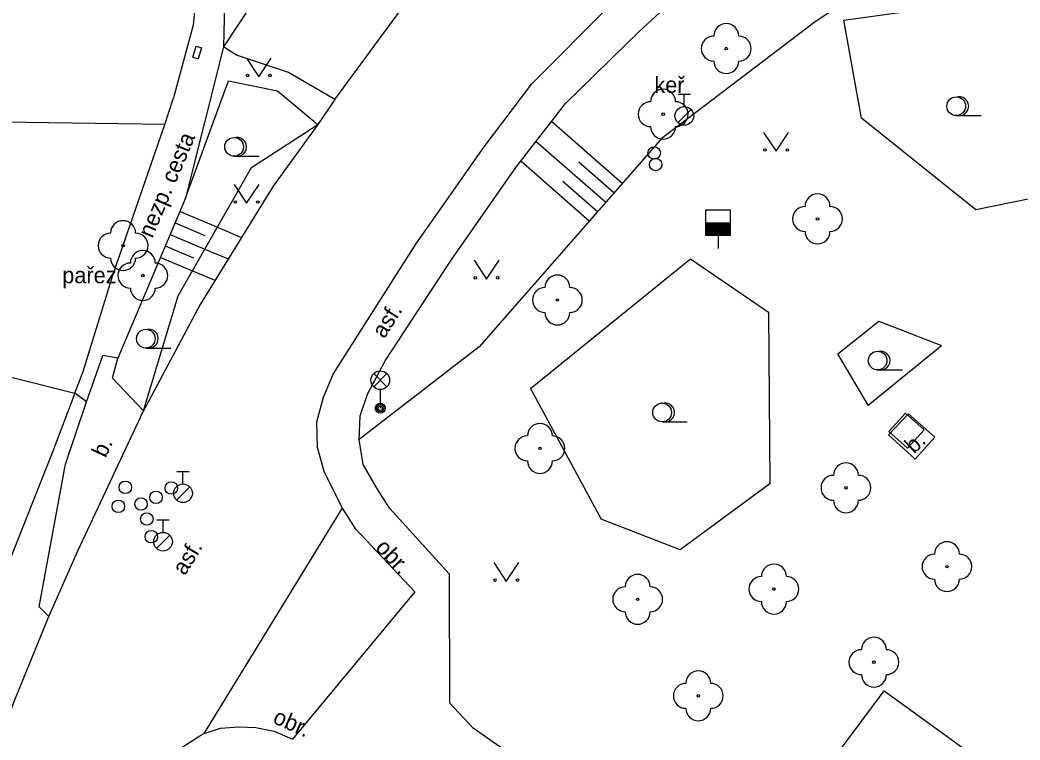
# Model space of a CAD drawing. Extents: x -595546 to -593986, y -1160845 to -1159202.
# Drawn here: x -594296.59 to -594256.49, y -1160586.15 to -1160557.29 of the extents above; entities that cross this region are included whole.
import ezdxf

# ---------------------------------------------------------------- set-up
doc = ezdxf.new("R2010")
doc.units = 0
for name, color, linetype in [('DOP - rozhrani ploch obecne', 7, 'Continuous'), ('Level 22', 7, 'Continuous'), ('Level 26', 7, 'Continuous'), ('Level 28', 7, 'Continuous'), ('Level 33', 7, 'Continuous'), ('Level 36', 7, 'Continuous'), ('silnoproud - povrch.  znaky a  RIS  skut. velikost', 7, 'Continuous'), ('TM - chodniky - VP', 7, 'Continuous'), ('TM - horni hrana svahu', 7, 'Continuous'), ('TM - hranice souvisleho porostu (skupiny stromu_ kere)', 7, 'Continuous'), ('TM - komunikace - VP', 7, 'Continuous'), ('TM - nezpevnene cesty a chodniky', 7, 'Continuous'), ('TM - plot drateny_ kovovy - VP', 7, 'Continuous'), ('TM - popis povrchu', 7, 'Continuous'), ('TM - popis zelene', 7, 'Continuous'), ('TM - poznamka', 7, 'Continuous'), ('TM - rozhrani mezi zpev. plochami mezi sebou - VP', 7, 'Continuous'), ('TM - rozhrani ploch obecne - VP', 7, 'Continuous'), ('TM - srafovani', 7, 'Continuous'), ('TM - vjezd na pozemek', 7, 'Continuous')]:
    doc.layers.add(name, color=color, linetype=linetype)

msp = doc.modelspace()

# ---------------------------------------------------------------- linework, layer by layer
at = {"layer": 'DOP - rozhrani ploch obecne'}
for points in [[(-594290.78, -1160561.48), (-594323.33, -1160561.01)], [(-594303.75, -1160569.89), (-594294.38, -1160572.25)]]:
    msp.add_lwpolyline(points, dxfattribs=at)
at = {"layer": 'Level 22'}
for centre in [(-594268.27, -1160558.43), (-594270.8, -1160561.06), (-594264.61, -1160565.26), (-594292.45, -1160566.33), (-594291.66, -1160567.53), (-594275.04, -1160568.51), (-594275.74, -1160574.46), (-594263.47, -1160576.04), (-594259.42, -1160579.2), (-594266.36, -1160580.1), (-594271.82, -1160580.51), (-594262.35, -1160583.03), (-594269.39, -1160584.38)]:
    msp.add_circle(centre, 0.05, dxfattribs=at)
for centre, start, end in [((-594268.27, -1160557.93), 0, 180), ((-594268.77, -1160558.43), 90, 270), ((-594267.77, -1160558.43), 270, 90), ((-594268.27, -1160558.93), 180, 0), ((-594270.8, -1160560.56), 0, 180), ((-594271.3, -1160561.06), 90, 270), ((-594270.3, -1160561.06), 270, 90), ((-594270.8, -1160561.56), 180, 0), ((-594264.61, -1160564.76), 0, 180), ((-594265.11, -1160565.26), 90, 270), ((-594264.11, -1160565.26), 270, 90), ((-594292.45, -1160565.83), 0, 180), ((-594292.95, -1160566.33), 90, 270), ((-594291.95, -1160566.33), 270, 90), ((-594264.61, -1160565.76), 180, 0), ((-594291.66, -1160567.03), 0, 180), ((-594292.45, -1160566.83), 180, 0), ((-594292.16, -1160567.53), 90, 270), ((-594291.16, -1160567.53), 270, 90), ((-594275.04, -1160568.01), 0, 180), ((-594291.66, -1160568.03), 180, 0), ((-594275.54, -1160568.51), 90, 270), ((-594274.54, -1160568.51), 270, 90), ((-594275.04, -1160569.01), 180, 0), ((-594275.74, -1160573.96), 0, 180), ((-594276.24, -1160574.46), 90, 270), ((-594275.24, -1160574.46), 270, 90), ((-594275.74, -1160574.96), 180, 0), ((-594263.47, -1160575.54), 0, 180), ((-594263.97, -1160576.04), 90, 270), ((-594262.97, -1160576.04), 270, 90), ((-594263.47, -1160576.54), 180, 0), ((-594259.42, -1160578.7), 0, 180), ((-594259.92, -1160579.2), 90, 270), ((-594258.92, -1160579.2), 270, 90), ((-594266.36, -1160579.6), 0, 180), ((-594271.82, -1160580.01), 0, 180), ((-594266.86, -1160580.1), 90, 270), ((-594265.86, -1160580.1), 270, 90), ((-594259.42, -1160579.7), 180, 0), ((-594272.32, -1160580.51), 90, 270), ((-594271.32, -1160580.51), 270, 90), ((-594266.36, -1160580.6), 180, 0), ((-594271.82, -1160581.01), 180, 0), ((-594262.35, -1160582.53), 0, 180), ((-594262.85, -1160583.03), 90, 270), ((-594261.85, -1160583.03), 270, 90), ((-594269.39, -1160583.88), 0, 180), ((-594262.35, -1160583.53), 180, 0), ((-594269.89, -1160584.38), 90, 270), ((-594268.89, -1160584.38), 270, 90), ((-594269.39, -1160584.88), 180, 0)]:
    msp.add_arc(centre, 0.5, start, end, dxfattribs=at)
at = {"layer": 'Level 26'}
msp.add_lwpolyline([(-594261.746, -1160573.786), (-594261.004, -1160574.456), (-594260.334, -1160573.714), (-594261.076, -1160573.044)], close=True, dxfattribs=at)
at = {"layer": 'Level 28'}
for p, q in [((-594270.2, -1160560.255), (-594269.7, -1160560.255)), ((-594269.95, -1160560.755), (-594269.95, -1160560.255)), ((-594270.208, -1160561.402), (-594269.678, -1160560.872)), ((-594269.1, -1160565.41), (-594268.1, -1160565.41)), ((-594269.1, -1160565.46), (-594268.1, -1160565.46)), ((-594269.1, -1160565.51), (-594268.1, -1160565.51)), ((-594269.1, -1160565.56), (-594268.1, -1160565.56)), ((-594269.1, -1160565.61), (-594268.1, -1160565.61)), ((-594269.1, -1160565.66), (-594268.1, -1160565.66)), ((-594269.1, -1160565.71), (-594268.1, -1160565.71)), ((-594269.1, -1160565.76), (-594268.1, -1160565.76)), ((-594269.1, -1160565.81), (-594268.1, -1160565.81)), ((-594269.1, -1160565.86), (-594268.1, -1160565.86)), ((-594268.6, -1160565.91), (-594268.6, -1160566.44)), ((-594290.3, -1160575.385), (-594289.8, -1160575.385)), ((-594290.05, -1160575.885), (-594290.05, -1160575.385)), ((-594290.308, -1160576.532), (-594289.778, -1160576.002)), ((-594291.1, -1160577.325), (-594290.6, -1160577.325)), ((-594290.85, -1160577.825), (-594290.85, -1160577.325)), ((-594291.108, -1160578.472), (-594290.578, -1160577.942))]:
    msp.add_line(p, q, dxfattribs=at)
msp.add_lwpolyline([(-594269.1, -1160565.91), (-594268.1, -1160565.91), (-594268.1, -1160564.91), (-594269.1, -1160564.91)], close=True, dxfattribs=at)
for centre, radius in [((-594269.95, -1160561.13), 0.375), ((-594271.16, -1160562.62), 0.25), ((-594271.1, -1160563.08), 0.25), ((-594292.36, -1160576.02), 0.25), ((-594290.52, -1160576.05), 0.25), ((-594290.05, -1160576.26), 0.375), ((-594292.64, -1160576.78), 0.25), ((-594291.73, -1160576.69), 0.25), ((-594291.13, -1160576.42), 0.25), ((-594291.5, -1160577.29), 0.25), ((-594291.32, -1160578), 0.25), ((-594290.85, -1160578.2), 0.375)]:
    msp.add_circle(centre, radius, dxfattribs=at)
at = {"layer": 'Level 33'}
for p, q in [((-594282.405, -1160571.99), (-594281.875, -1160571.46)), ((-594282.405, -1160571.46), (-594281.875, -1160571.99)), ((-594282.14, -1160572.1), (-594282.14, -1160572.85))]:
    msp.add_line(p, q, dxfattribs=at)
for centre, radius in [((-594282.14, -1160571.725), 0.375), ((-594282.14, -1160572.85), 0.2), ((-594282.14, -1160572.85), 0.145), ((-594282.14, -1160572.85), 0.0876)]:
    msp.add_circle(centre, radius, dxfattribs=at)
at = {"layer": 'Level 36'}
for p, q in [((-594259.05, -1160561.115), (-594258.05, -1160561.115)), ((-594288, -1160562.745), (-594287, -1160562.745)), ((-594291.54, -1160570.435), (-594290.54, -1160570.435)), ((-594262.2, -1160571.315), (-594261.2, -1160571.315)), ((-594270.84, -1160573.395), (-594269.84, -1160573.395))]:
    msp.add_line(p, q, dxfattribs=at)
for points in [[(-594287.51, -1160558.81), (-594287.01, -1160559.56), (-594286.51, -1160558.81)], [(-594266.77, -1160561.8), (-594266.27, -1160562.55), (-594265.77, -1160561.8)], [(-594288, -1160563.88), (-594287.5, -1160564.63), (-594287, -1160563.88)], [(-594278.38, -1160566.92), (-594277.88, -1160567.67), (-594277.38, -1160566.92)], [(-594277.59, -1160579.04), (-594277.09, -1160579.79), (-594276.59, -1160579.04)]]:
    msp.add_lwpolyline(points, dxfattribs=at)
for centre, radius in [((-594287.46, -1160559.51), 0.05), ((-594286.561, -1160559.51), 0.05), ((-594259.05, -1160560.74), 0.375), ((-594288, -1160562.37), 0.375), ((-594266.72, -1160562.5), 0.05), ((-594265.821, -1160562.5), 0.05), ((-594287.95, -1160564.58), 0.05), ((-594287.051, -1160564.58), 0.05), ((-594278.33, -1160567.62), 0.05), ((-594277.431, -1160567.62), 0.05), ((-594291.54, -1160570.06), 0.375), ((-594262.2, -1160570.94), 0.375), ((-594270.84, -1160573.02), 0.375), ((-594277.54, -1160579.74), 0.05), ((-594276.641, -1160579.74), 0.05)]:
    msp.add_circle(centre, radius, dxfattribs=at)
for centre in [(-594258.925, -1160560.74), (-594287.875, -1160562.37), (-594291.415, -1160570.06), (-594262.075, -1160570.94), (-594270.715, -1160573.02)]:
    msp.add_arc(centre, 0.375, 260.4059, 99.5941, dxfattribs=at)
at = {"layer": 'silnoproud - povrch.  znaky a  RIS  skut. velikost'}
for points in [[(-594289.65, -1160558.78), (-594289.52, -1160558.34), (-594289.31, -1160558.4), (-594289.44, -1160558.84)], [(-594289.65, -1160558.78), (-594289.44, -1160558.84)]]:
    msp.add_lwpolyline(points, dxfattribs=at)
at = {"layer": 'TM - chodniky - VP'}
for points in [[(-594274.72, -1160560.63), (-594271.76, -1160557.74), (-594267.44, -1160553.77), (-594263.46, -1160550.19)], [(-594279.3, -1160566.92), (-594276.71, -1160563.2), (-594274.72, -1160560.63)], [(-594281.95, -1160570.95), (-594279.3, -1160566.92)], [(-594293.92, -1160572.59), (-594293.27, -1160570.74)], [(-594292.66, -1160570.84), (-594293.27, -1160570.74)], [(-594291.64, -1160572.95), (-594292.87, -1160571.64), (-594292.66, -1160570.84)], [(-594282.65, -1160572.29), (-594281.95, -1160570.95)], [(-594282.99, -1160574.1), (-594282.94, -1160573.15), (-594282.65, -1160572.29)], [(-594295.43, -1160581.2), (-594295.82, -1160580.81), (-594294.76, -1160575.09), (-594293.92, -1160572.59)], [(-594282.82, -1160575.1), (-594282.99, -1160574.1)], [(-594281.77, -1160576.86), (-594282.28, -1160576.05), (-594282.82, -1160575.1)], [(-594281.77, -1160576.86), (-594279.38, -1160579.49), (-594279.36, -1160584.66), (-594278.42, -1160585.67)], [(-594268.52, -1160593.03), (-594261.94, -1160584.18)], [(-594261.94, -1160584.18), (-594251.57, -1160591.69)], [(-594276.68, -1160586.89), (-594278.42, -1160585.67)]]:
    msp.add_lwpolyline(points, dxfattribs=at)
at = {"layer": 'TM - horni hrana svahu'}
for points in [[(-594270.83, -1160562), (-594264.7, -1160557.35), (-594259.02, -1160553.59)], [(-594270.83, -1160562), (-594278.18, -1160570.39)], [(-594278.18, -1160570.39), (-594282.99, -1160574.1)]]:
    msp.add_lwpolyline(points, dxfattribs=at)
at = {"layer": 'TM - hranice souvisleho porostu (skupiny stromu_ kere)'}
for points in [[(-594283.89, -1160552.42), (-594286.05, -1160554.75), (-594288.43, -1160558.36)], [(-594263.55, -1160557.29), (-594259.59, -1160556.74)], [(-594252.85, -1160558.39), (-594255.31, -1160564.29), (-594258.26, -1160564.89), (-594262.85, -1160561.22), (-594263.55, -1160557.29)], [(-594283.96, -1160560.47), (-594285.82, -1160559.39), (-594287.9, -1160558.7), (-594288.43, -1160558.36)], [(-594289.95, -1160564.43), (-594288.23, -1160559.73), (-594286.26, -1160560.12), (-594284.64, -1160561.47)], [(-594291.64, -1160572.95), (-594290.24, -1160568.34), (-594287.31, -1160563.2), (-594284.64, -1160561.47)], [(-594276.12, -1160572.06), (-594269.7, -1160566.86), (-594266.57, -1160569), (-594266.52, -1160575.88), (-594270.12, -1160578.53), (-594273.29, -1160577.3)], [(-594262.58, -1160572.73), (-594263.8, -1160570.67), (-594262.15, -1160569.36), (-594259.64, -1160570.33)], [(-594262.58, -1160572.73), (-594259.64, -1160570.33)], [(-594276.12, -1160572.06), (-594273.29, -1160577.3)]]:
    msp.add_lwpolyline(points, dxfattribs=at)
at = {"layer": 'TM - komunikace - VP'}
for points in [[(-594283.96, -1160560.47), (-594281.27, -1160556.82), (-594279.24, -1160554.42)], [(-594284.42, -1160572.41), (-594284.03, -1160571.48), (-594280.71, -1160566.27), (-594277.97, -1160562.37), (-594276.06, -1160559.85), (-594272.9, -1160556.67)], [(-594283.96, -1160560.47), (-594284.64, -1160561.47)], [(-594284.64, -1160561.47), (-594286.44, -1160563.94), (-594289.36, -1160568.69)], [(-594289.36, -1160568.69), (-594291.64, -1160572.95)], [(-594283.66, -1160576.86), (-594284.37, -1160575.43), (-594284.66, -1160574.42), (-594284.68, -1160573.39), (-594284.42, -1160572.41)], [(-594295.43, -1160581.2), (-594294.26, -1160578.57), (-594291.64, -1160572.95)], [(-594280.76, -1160580.21), (-594285.66, -1160586.12)], [(-594298.38, -1160588.56), (-594296.77, -1160584.47), (-594295.43, -1160581.2)], [(-594291.54, -1160588.02), (-594290.94, -1160587.2), (-594290.24, -1160586.55), (-594289.37, -1160585.98), (-594289.2, -1160585.89)]]:
    msp.add_lwpolyline(points, dxfattribs=at)
at = {"layer": 'TM - nezpevnene cesty a chodniky'}
for points in [[(-594284.43, -1160534.88), (-594284.12, -1160538.48), (-594284.06, -1160543.91), (-594285.02, -1160549.65), (-594287.9, -1160555.1), (-594288.37, -1160556.07), (-594288.43, -1160558.36)], [(-594288.43, -1160558.36), (-594289.95, -1160564.43)], [(-594289.95, -1160564.43), (-594292.66, -1160570.84)], [(-594293.92, -1160572.59), (-594294.38, -1160572.25)]]:
    msp.add_lwpolyline(points, dxfattribs=at)
at = {"layer": 'TM - plot drateny_ kovovy - VP'}
for points in [[(-594289.39, -1160554.74), (-594289.64, -1160557.49), (-594290.43, -1160560.4)], [(-594294.05, -1160571.38), (-594292.86, -1160567.52), (-594290.78, -1160561.48)], [(-594294.38, -1160572.25), (-594295.27, -1160574.57), (-594297.24, -1160579.57), (-594301.19, -1160589.1)]]:
    msp.add_lwpolyline(points, dxfattribs=at)
at = {"layer": 'TM - rozhrani mezi zpev. plochami mezi sebou - VP'}
msp.add_lwpolyline([(-594289.2, -1160585.89), (-594289.07, -1160585.68), (-594283.75, -1160577), (-594283.66, -1160576.86)], dxfattribs=at)
at = {"layer": 'TM - rozhrani ploch obecne - VP'}
for points in [[(-594261.76, -1160573.91), (-594260.96, -1160573.07), (-594259.91, -1160574.01), (-594260.69, -1160574.89)], [(-594261.76, -1160573.91), (-594260.69, -1160574.89)], [(-594283.12, -1160577.7), (-594283.66, -1160576.86)], [(-594280.76, -1160580.21), (-594283.12, -1160577.7)], [(-594289.2, -1160585.89), (-594288.55, -1160585.67), (-594287.81, -1160585.62), (-594287.13, -1160585.65), (-594286.4, -1160585.79), (-594285.66, -1160586.12)]]:
    msp.add_lwpolyline(points, dxfattribs=at)
at = {"layer": 'TM - srafovani'}
for points in [[(-594272.44, -1160563.84), (-594275.28, -1160561.36)], [(-594273.1, -1160564.6), (-594275.9, -1160562.15)], [(-594273.76, -1160565.35), (-594276.51, -1160562.94)], [(-594272.77, -1160564.22), (-594274.18, -1160562.99)], [(-594273.43, -1160564.97), (-594274.82, -1160563.76)], [(-594290.17, -1160564.96), (-594288.67, -1160565.59), (-594287.71, -1160566)], [(-594290.37, -1160565.42), (-594289.17, -1160565.92)], [(-594290.56, -1160565.88), (-594289.17, -1160566.47), (-594288.24, -1160566.86)], [(-594290.76, -1160566.34), (-594289.63, -1160566.82)], [(-594290.95, -1160566.8), (-594288.77, -1160567.72)]]:
    msp.add_lwpolyline(points, dxfattribs=at)
at = {"layer": 'TM - vjezd na pozemek'}
for points in [[(-594290.78, -1160561.48), (-594290.43, -1160560.4)], [(-594294.38, -1160572.25), (-594294.05, -1160571.38)]]:
    msp.add_lwpolyline(points, dxfattribs=at)

# ---------------------------------------------------------------- texts
at = {"layer": 'TM - popis povrchu'}
for s, rotation, p in [('asf.', 57.4932, (-594281.98, -1160570.09)), ('b.', 43.6295, (-594260.74, -1160574.7)), ('b.', 65.0054, (-594293.15, -1160574.87)), ('asf.', 58.4705, (-594289.97, -1160579.59))]:
    msp.add_text(s, height=0.65, rotation=rotation, dxfattribs=at).set_placement(p)
at = {"layer": 'TM - popis zelene'}
msp.add_text('keř', height=0.65, dxfattribs=at).set_placement((-594271.15, -1160560.21))
at = {"layer": 'TM - poznamka'}
for s, rotation, p in [('nezp. cesta', 67.0825, (-594291.28, -1160566.06)), ('obr.', 313.2358, (-594282.37, -1160578.47)), ('obr.', 335.9657, (-594286.49, -1160585.45))]:
    msp.add_text(s, height=0.65, rotation=rotation, dxfattribs=at).set_placement(p)
msp.add_text('pařez', height=0.65, dxfattribs=at).set_placement((-594294.89, -1160567.84))

doc.saveas('drawing.dxf')
